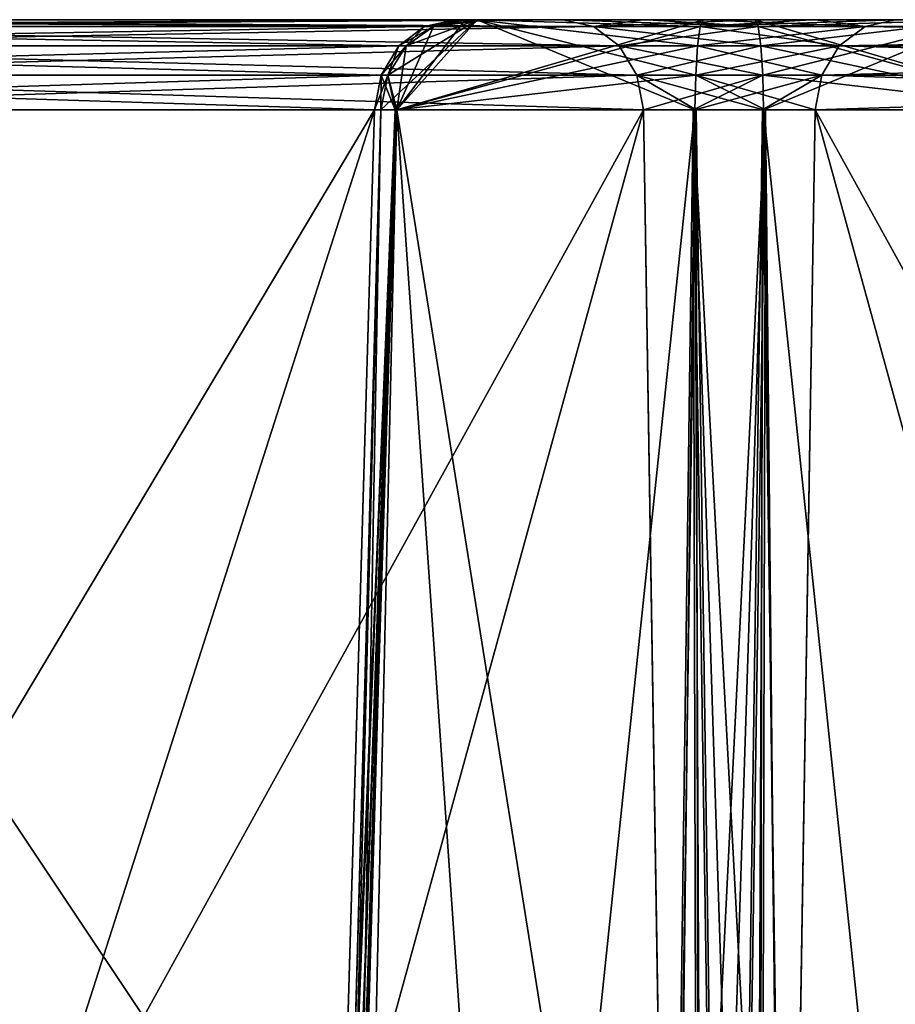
# Model space of a CAD drawing. Header units: inches. Extents: x -9.1 to 9.1, y -3.8 to 4.3.
# Tile 495 of 656: x -6.73 to -6.446, y 0.531 to 0.85. Entities that reach past the tile are written whole.
import ezdxf

# ---------------------------------------------------------------- set-up
doc = ezdxf.new("R2010")
doc.units = ezdxf.units.IN
doc.header["$LTSCALE"] = 52.148148
doc.header["$MEASUREMENT"] = 0
for name, color, linetype in [('109', 7, 'CONTINUOUS'), ('1294', 7, 'CONTINUOUS'), ('1295', 7, 'CONTINUOUS'), ('1297', 7, 'CONTINUOUS'), ('1298', 7, 'CONTINUOUS'), ('1304', 7, 'CONTINUOUS'), ('1306', 7, 'CONTINUOUS'), ('272', 7, 'CONTINUOUS'), ('2720', 7, 'CONTINUOUS'), ('274', 7, 'CONTINUOUS'), ('2756', 7, 'CONTINUOUS'), ('292', 7, 'CONTINUOUS'), ('294', 7, 'CONTINUOUS'), ('3197', 7, 'CONTINUOUS'), ('3201', 7, 'CONTINUOUS'), ('3203', 7, 'CONTINUOUS'), ('3277', 7, 'CONTINUOUS'), ('3279', 7, 'CONTINUOUS'), ('3283', 7, 'CONTINUOUS'), ('3696', 7, 'CONTINUOUS'), ('3697', 7, 'CONTINUOUS'), ('3706', 7, 'CONTINUOUS'), ('3707', 7, 'CONTINUOUS'), ('3711', 7, 'CONTINUOUS'), ('3712', 7, 'CONTINUOUS'), ('3713', 7, 'CONTINUOUS'), ('3720', 7, 'CONTINUOUS'), ('3721', 7, 'CONTINUOUS'), ('3722', 7, 'CONTINUOUS')]:
    doc.layers.add(name, color=color, linetype=linetype)

msp = doc.modelspace()

# ---------------------------------------------------------------- linework, layer by layer
at = {"layer": '109', "linetype": 'CONTINUOUS'}
for points in [[(-6.58876, 0.85, 1.91427), (-6.94626, 0.85, 2.53349), (-6.91124, 0.85, 2.55371), (-6.58876, 0.85, 1.91427)], [(-6.94626, 0.85, -2.53154), (-6.58876, 0.85, -1.91232), (-6.91124, 0.85, -2.55176), (-6.94626, 0.85, -2.53154)], [(-6.55374, 0.85, 1.93449), (-6.58876, 0.85, 1.91427), (-6.91124, 0.85, 2.55371), (-6.55374, 0.85, 1.93449)], [(-6.91124, 0.85, -2.55176), (-6.58876, 0.85, -1.91232), (-6.55374, 0.85, -1.93254), (-6.91124, 0.85, -2.55176)], [(-6.57807, 0.85, 1.87661), (-6.58876, 0.85, 1.91427), (-6.55374, 0.85, 1.93449), (-6.57807, 0.85, 1.87661)], [(-6.58876, 0.85, -1.91232), (-6.57815, 0.85, -1.87653), (-6.55374, 0.85, -1.93254), (-6.58876, 0.85, -1.91232)], [(-6.58547, 0.85, 1.84063), (-6.57807, 0.85, 1.87661), (-6.58156, 0.85, 1.75388), (-6.58547, 0.85, 1.84063)], [(-6.58547, 0.85, -1.83868), (-6.58157, 0.85, -1.75194), (-6.57815, 0.85, -1.87653), (-6.58547, 0.85, -1.83868)], [(-6.58157, 0.85, -1.75194), (-6.5084, 0.85, -1.70518), (-6.57815, 0.85, -1.87653), (-6.58157, 0.85, -1.75194)], [(-6.58156, 0.85, 1.75388), (-6.57807, 0.85, 1.87661), (-6.55374, 0.85, 1.93449), (-6.58156, 0.85, 1.75388)], [(-6.5084, 0.85, 1.70713), (-6.58156, 0.85, 1.75388), (-6.52804, 0.85, 1.9074), (-6.5084, 0.85, 1.70713)], [(-6.52804, 0.85, 1.9074), (-6.58156, 0.85, 1.75388), (-6.55374, 0.85, 1.93449), (-6.52804, 0.85, 1.9074)], [(-6.57815, 0.85, -1.87653), (-6.5084, 0.85, -1.70518), (-6.55374, 0.85, -1.93254), (-6.57815, 0.85, -1.87653)], [(-6.55374, 0.85, -1.93254), (-6.5084, 0.85, -1.70518), (-6.52647, 0.85, -1.90446), (-6.55374, 0.85, -1.93254)], [(-6.4916, 0.85, 1.89482), (-6.5084, 0.85, 1.70713), (-6.52804, 0.85, 1.9074), (-6.4916, 0.85, 1.89482)], [(-6.52647, 0.85, -1.90446), (-6.5084, 0.85, -1.70518), (-6.4916, 0.85, -1.89287), (-6.52647, 0.85, -1.90446)], [(-6.47196, 0.85, 1.69454), (-6.5084, 0.85, 1.70713), (-6.4916, 0.85, 1.89482), (-6.47196, 0.85, 1.69454)], [(-6.5084, 0.85, -1.70518), (-6.47353, 0.85, -1.69359), (-6.4916, 0.85, -1.89287), (-6.5084, 0.85, -1.70518)], [(-6.41843, 0.85, 1.84805), (-6.47196, 0.85, 1.69454), (-6.4916, 0.85, 1.89482), (-6.41843, 0.85, 1.84805)], [(-6.47353, 0.85, -1.69359), (-6.44626, 0.85, -1.66551), (-6.4916, 0.85, -1.89287), (-6.47353, 0.85, -1.69359)], [(-6.4916, 0.85, -1.89287), (-6.44626, 0.85, -1.66551), (-6.42185, 0.85, -1.72152), (-6.4916, 0.85, -1.89287)], [(-6.41844, 0.85, -1.84613), (-6.4916, 0.85, -1.89287), (-6.42185, 0.85, -1.72152), (-6.41844, 0.85, -1.84613)], [(-6.44626, 0.85, 1.66746), (-6.47196, 0.85, 1.69454), (-6.41843, 0.85, 1.84805), (-6.44626, 0.85, 1.66746)], [(-6.44626, 0.85, -1.66551), (-6.08876, 0.85, -1.04629), (-6.41124, 0.85, -1.68573), (-6.44626, 0.85, -1.66551)], [(-6.42185, 0.85, -1.72152), (-6.44626, 0.85, -1.66551), (-6.41124, 0.85, -1.68573), (-6.42185, 0.85, -1.72152)]]:
    msp.add_3dface(points, dxfattribs=at)
at = {"layer": '1294', "linetype": 'CONTINUOUS'}
for points in [[(-6.96439, 0.84149, -2.52107), (-6.60689, 0.84149, -1.90185), (-6.95605, 0.84779, -2.52589), (-6.96439, 0.84149, -2.52107)], [(-6.58876, 0.85, -1.91232), (-6.94626, 0.85, -2.53154), (-6.95605, 0.84779, -2.52589), (-6.58876, 0.85, -1.91232)], [(-6.59854, 0.84779, -1.90667), (-6.58876, 0.85, -1.91232), (-6.95605, 0.84779, -2.52589), (-6.59854, 0.84779, -1.90667)], [(-6.60689, 0.84149, -1.90185), (-6.59854, 0.84779, -1.90667), (-6.95605, 0.84779, -2.52589), (-6.60689, 0.84149, -1.90185)], [(-6.97007, 0.83202, -2.51779), (-6.61256, 0.83202, -1.89858), (-6.96439, 0.84149, -2.52107), (-6.97007, 0.83202, -2.51779)], [(-6.61256, 0.83202, -1.89858), (-6.60689, 0.84149, -1.90185), (-6.96439, 0.84149, -2.52107), (-6.61256, 0.83202, -1.89858)], [(-6.97224, 0.82079, -2.51654), (-6.61473, 0.82079, -1.89732), (-6.61256, 0.83202, -1.89858), (-6.97224, 0.82079, -2.51654)], [(-6.97224, 0.82079, -2.51654), (-6.61256, 0.83202, -1.89858), (-6.97007, 0.83202, -2.51779), (-6.97224, 0.82079, -2.51654)]]:
    msp.add_3dface(points, dxfattribs=at)
at = {"layer": '1295', "linetype": 'CONTINUOUS'}
for points in [[(-6.46439, 0.84149, -1.65504), (-6.10689, 0.84149, -1.03583), (-6.45605, 0.84779, -1.65986), (-6.46439, 0.84149, -1.65504)], [(-6.08876, 0.85, -1.04629), (-6.44626, 0.85, -1.66551), (-6.45605, 0.84779, -1.65986), (-6.08876, 0.85, -1.04629)], [(-6.09854, 0.84779, -1.04064), (-6.08876, 0.85, -1.04629), (-6.45605, 0.84779, -1.65986), (-6.09854, 0.84779, -1.04064)], [(-6.10689, 0.84149, -1.03583), (-6.09854, 0.84779, -1.04064), (-6.45605, 0.84779, -1.65986), (-6.10689, 0.84149, -1.03583)], [(-6.47007, 0.83202, -1.65177), (-6.11256, 0.83202, -1.03255), (-6.46439, 0.84149, -1.65504), (-6.47007, 0.83202, -1.65177)], [(-6.11256, 0.83202, -1.03255), (-6.10689, 0.84149, -1.03583), (-6.46439, 0.84149, -1.65504), (-6.11256, 0.83202, -1.03255)], [(-6.47224, 0.82079, -1.65052), (-6.11473, 0.82079, -1.0313), (-6.11256, 0.83202, -1.03255), (-6.47224, 0.82079, -1.65052)], [(-6.47224, 0.82079, -1.65052), (-6.11256, 0.83202, -1.03255), (-6.47007, 0.83202, -1.65177), (-6.47224, 0.82079, -1.65052)]]:
    msp.add_3dface(points, dxfattribs=at)
at = {"layer": '1297', "linetype": 'CONTINUOUS'}
for points in [[(-6.46439, 0.84149, 1.65699), (-6.45605, 0.84779, 1.66181), (-6.09854, 0.84779, 1.04259), (-6.46439, 0.84149, 1.65699)], [(-6.10689, 0.84149, 1.03778), (-6.46439, 0.84149, 1.65699), (-6.09854, 0.84779, 1.04259), (-6.10689, 0.84149, 1.03778)], [(-6.45605, 0.84779, 1.66181), (-6.44626, 0.85, 1.66746), (-6.09854, 0.84779, 1.04259), (-6.45605, 0.84779, 1.66181)], [(-6.47007, 0.83202, 1.65372), (-6.46439, 0.84149, 1.65699), (-6.10689, 0.84149, 1.03778), (-6.47007, 0.83202, 1.65372)], [(-6.11256, 0.83202, 1.0345), (-6.47007, 0.83202, 1.65372), (-6.10689, 0.84149, 1.03778), (-6.11256, 0.83202, 1.0345)], [(-6.11473, 0.82079, 1.03325), (-6.47224, 0.82079, 1.65247), (-6.47007, 0.83202, 1.65372), (-6.11473, 0.82079, 1.03325)], [(-6.11473, 0.82079, 1.03325), (-6.47007, 0.83202, 1.65372), (-6.11256, 0.83202, 1.0345), (-6.11473, 0.82079, 1.03325)]]:
    msp.add_3dface(points, dxfattribs=at)
at = {"layer": '1298', "linetype": 'CONTINUOUS'}
for points in [[(-6.96439, 0.84149, 2.52302), (-6.95605, 0.84779, 2.52784), (-6.59854, 0.84779, 1.90862), (-6.96439, 0.84149, 2.52302)], [(-6.60689, 0.84149, 1.9038), (-6.96439, 0.84149, 2.52302), (-6.59854, 0.84779, 1.90862), (-6.60689, 0.84149, 1.9038)], [(-6.95605, 0.84779, 2.52784), (-6.94626, 0.85, 2.53349), (-6.59854, 0.84779, 1.90862), (-6.95605, 0.84779, 2.52784)], [(-6.94626, 0.85, 2.53349), (-6.58876, 0.85, 1.91427), (-6.59854, 0.84779, 1.90862), (-6.94626, 0.85, 2.53349)], [(-6.97007, 0.83202, 2.51974), (-6.96439, 0.84149, 2.52302), (-6.60689, 0.84149, 1.9038), (-6.97007, 0.83202, 2.51974)], [(-6.61256, 0.83202, 1.90052), (-6.97007, 0.83202, 2.51974), (-6.60689, 0.84149, 1.9038), (-6.61256, 0.83202, 1.90052)], [(-6.61473, 0.82079, 1.89927), (-6.97224, 0.82079, 2.51849), (-6.97007, 0.83202, 2.51974), (-6.61473, 0.82079, 1.89927)], [(-6.61473, 0.82079, 1.89927), (-6.97007, 0.83202, 2.51974), (-6.61256, 0.83202, 1.90052), (-6.61473, 0.82079, 1.89927)]]:
    msp.add_3dface(points, dxfattribs=at)
at = {"layer": '1304', "linetype": 'CONTINUOUS'}
for points in [[(-6.91124, 0.85, -2.55176), (-6.55374, 0.85, -1.93254), (-6.54395, 0.84779, -1.93819), (-6.91124, 0.85, -2.55176)], [(-6.91124, 0.85, -2.55176), (-6.54395, 0.84779, -1.93819), (-6.90146, 0.84779, -2.55741), (-6.91124, 0.85, -2.55176)], [(-6.90146, 0.84779, -2.55741), (-6.54395, 0.84779, -1.93819), (-6.89311, 0.84149, -2.56222), (-6.90146, 0.84779, -2.55741)], [(-6.54395, 0.84779, -1.93819), (-6.53561, 0.84149, -1.94301), (-6.89311, 0.84149, -2.56222), (-6.54395, 0.84779, -1.93819)], [(-6.89311, 0.84149, -2.56222), (-6.53561, 0.84149, -1.94301), (-6.88744, 0.83202, -2.5655), (-6.89311, 0.84149, -2.56222)], [(-6.53561, 0.84149, -1.94301), (-6.52993, 0.83202, -1.94628), (-6.88744, 0.83202, -2.5655), (-6.53561, 0.84149, -1.94301)], [(-6.52776, 0.82079, -1.94753), (-6.88527, 0.82079, -2.56675), (-6.88744, 0.83202, -2.5655), (-6.52776, 0.82079, -1.94753)], [(-6.52993, 0.83202, -1.94628), (-6.52776, 0.82079, -1.94753), (-6.88744, 0.83202, -2.5655), (-6.52993, 0.83202, -1.94628)]]:
    msp.add_3dface(points, dxfattribs=at)
at = {"layer": '1306', "linetype": 'CONTINUOUS'}
for points in [[(-6.55374, 0.85, 1.93449), (-6.91124, 0.85, 2.55371), (-6.90146, 0.84779, 2.55936), (-6.55374, 0.85, 1.93449)], [(-6.55374, 0.85, 1.93449), (-6.90146, 0.84779, 2.55936), (-6.54395, 0.84779, 1.94014), (-6.55374, 0.85, 1.93449)], [(-6.90146, 0.84779, 2.55936), (-6.89311, 0.84149, 2.56417), (-6.53561, 0.84149, 1.94496), (-6.90146, 0.84779, 2.55936)], [(-6.54395, 0.84779, 1.94014), (-6.90146, 0.84779, 2.55936), (-6.53561, 0.84149, 1.94496), (-6.54395, 0.84779, 1.94014)], [(-6.89311, 0.84149, 2.56417), (-6.88744, 0.83202, 2.56745), (-6.52993, 0.83202, 1.94823), (-6.89311, 0.84149, 2.56417)], [(-6.53561, 0.84149, 1.94496), (-6.89311, 0.84149, 2.56417), (-6.52993, 0.83202, 1.94823), (-6.53561, 0.84149, 1.94496)], [(-6.88744, 0.83202, 2.56745), (-6.88527, 0.82079, 2.5687), (-6.52993, 0.83202, 1.94823), (-6.88744, 0.83202, 2.56745)], [(-6.88527, 0.82079, 2.5687), (-6.52776, 0.82079, 1.94948), (-6.52993, 0.83202, 1.94823), (-6.88527, 0.82079, 2.5687)]]:
    msp.add_3dface(points, dxfattribs=at)
at = {"layer": '272', "linetype": 'CONTINUOUS'}
for points in [[(-6.86724, 0.20508, -2.56776), (-6.88527, 0.82079, -2.56675), (-6.52776, 0.82079, -1.94753), (-6.86724, 0.20508, -2.56776)], [(-6.85101, -0.355, -2.569), (-6.86724, 0.20508, -2.56776), (-6.52776, 0.82079, -1.94753), (-6.85101, -0.355, -2.569)], [(-6.5188, 0.26222, -1.96126), (-6.85101, -0.355, -2.569), (-6.52776, 0.82079, -1.94753), (-6.5188, 0.26222, -1.96126)]]:
    msp.add_3dface(points, dxfattribs=at)
at = {"layer": '2720', "linetype": 'CONTINUOUS'}
for points in [[(-6.63423, -0.355, -1.72153), (-6.52616, -0.355, -1.64625), (-6.60757, 0.82079, -1.73692), (-6.63423, -0.355, -1.72153)], [(-6.62983, 0.20466, -1.85233), (-6.63423, -0.355, -1.72153), (-6.61268, 0.82079, -1.8513), (-6.62983, 0.20466, -1.85233)], [(-6.61268, 0.82079, -1.8513), (-6.63423, -0.355, -1.72153), (-6.60757, 0.82079, -1.73692), (-6.61268, 0.82079, -1.8513)], [(-6.52616, -0.355, -1.64625), (-6.51803, 0.26023, -1.66131), (-6.60757, 0.82079, -1.73692), (-6.52616, -0.355, -1.64625)], [(-6.51803, 0.26023, -1.66131), (-6.51107, 0.82079, -1.67531), (-6.60757, 0.82079, -1.73692), (-6.51803, 0.26023, -1.66131)], [(-6.48199, 0.26222, -1.93669), (-6.48893, 0.82079, -1.92274), (-6.39243, 0.82079, -1.86113), (-6.48199, 0.26222, -1.93669)], [(-6.47384, -0.355, -1.9518), (-6.48199, 0.26222, -1.93669), (-6.39243, 0.82079, -1.86113), (-6.47384, -0.355, -1.9518)], [(-6.36577, -0.355, -1.87653), (-6.47384, -0.355, -1.9518), (-6.39243, 0.82079, -1.86113), (-6.36577, -0.355, -1.87653)]]:
    msp.add_3dface(points, dxfattribs=at)
at = {"layer": '274', "linetype": 'CONTINUOUS'}
for points in [[(-6.98114, 0.26581, -2.5029), (-6.64899, -0.355, -1.89508), (-6.97224, 0.82079, -2.51654), (-6.98114, 0.26581, -2.5029)], [(-6.64899, -0.355, -1.89508), (-6.63278, 0.20466, -1.89631), (-6.97224, 0.82079, -2.51654), (-6.64899, -0.355, -1.89508)], [(-6.63278, 0.20466, -1.89631), (-6.61473, 0.82079, -1.89732), (-6.97224, 0.82079, -2.51654), (-6.63278, 0.20466, -1.89631)], [(-6.48123, 0.26023, -1.63674), (-6.14899, -0.355, -1.02905), (-6.47224, 0.82079, -1.65052), (-6.48123, 0.26023, -1.63674)], [(-6.14899, -0.355, -1.02905), (-6.13276, 0.20508, -1.03029), (-6.47224, 0.82079, -1.65052), (-6.14899, -0.355, -1.02905)], [(-6.13276, 0.20508, -1.03029), (-6.11473, 0.82079, -1.0313), (-6.47224, 0.82079, -1.65052), (-6.13276, 0.20508, -1.03029)]]:
    msp.add_3dface(points, dxfattribs=at)
at = {"layer": '2756', "linetype": 'CONTINUOUS'}
for points in [[(-6.63423, -0.355, 1.72347), (-6.64539, -0.355, 1.85471), (-6.60757, 0.82079, 1.73887), (-6.63423, -0.355, 1.72347)], [(-6.64539, -0.355, 1.85471), (-6.62828, 0.26023, 1.85422), (-6.60757, 0.82079, 1.73887), (-6.64539, -0.355, 1.85471)], [(-6.51875, 0.20466, 1.66189), (-6.63423, -0.355, 1.72347), (-6.51107, 0.82079, 1.67726), (-6.51875, 0.20466, 1.66189)], [(-6.51107, 0.82079, 1.67726), (-6.63423, -0.355, 1.72347), (-6.60757, 0.82079, 1.73887), (-6.51107, 0.82079, 1.67726)], [(-6.62828, 0.26023, 1.85422), (-6.61268, 0.82079, 1.85325), (-6.60757, 0.82079, 1.73887), (-6.62828, 0.26023, 1.85422)], [(-6.48212, 0.27184, 1.9384), (-6.36577, -0.355, 1.87847), (-6.48893, 0.82079, 1.92469), (-6.48212, 0.27184, 1.9384)], [(-6.48893, 0.82079, 1.92469), (-6.36577, -0.355, 1.87847), (-6.39243, 0.82079, 1.86308), (-6.48893, 0.82079, 1.92469)]]:
    msp.add_3dface(points, dxfattribs=at)
at = {"layer": '292', "linetype": 'CONTINUOUS'}
for points in [[(-6.99131, -0.355, 2.48995), (-6.98213, 0.20508, 2.50338), (-6.61473, 0.82079, 1.89927), (-6.99131, -0.355, 2.48995)], [(-6.63116, 0.26023, 1.89837), (-6.99131, -0.355, 2.48995), (-6.61473, 0.82079, 1.89927), (-6.63116, 0.26023, 1.89837)], [(-6.98213, 0.20508, 2.50338), (-6.97224, 0.82079, 2.51849), (-6.61473, 0.82079, 1.89927), (-6.98213, 0.20508, 2.50338)], [(-6.49131, -0.355, 1.62392), (-6.48214, 0.20466, 1.63734), (-6.11473, 0.82079, 1.03325), (-6.49131, -0.355, 1.62392)], [(-6.131, 0.26581, 1.03235), (-6.49131, -0.355, 1.62392), (-6.11473, 0.82079, 1.03325), (-6.131, 0.26581, 1.03235)], [(-6.48214, 0.20466, 1.63734), (-6.47224, 0.82079, 1.65247), (-6.11473, 0.82079, 1.03325), (-6.48214, 0.20466, 1.63734)]]:
    msp.add_3dface(points, dxfattribs=at)
at = {"layer": '294', "linetype": 'CONTINUOUS'}
for points in [[(-6.50869, -0.355, 1.97802), (-6.51895, 0.27184, 1.96298), (-6.88527, 0.82079, 2.5687), (-6.50869, -0.355, 1.97802)], [(-6.869, 0.26581, 2.5696), (-6.50869, -0.355, 1.97802), (-6.88527, 0.82079, 2.5687), (-6.869, 0.26581, 2.5696)], [(-6.51895, 0.27184, 1.96298), (-6.52776, 0.82079, 1.94948), (-6.88527, 0.82079, 2.5687), (-6.51895, 0.27184, 1.96298)]]:
    msp.add_3dface(points, dxfattribs=at)
at = {"layer": '3197', "linetype": 'CONTINUOUS'}
for points in [[(-6.5188, 0.26222, -1.96126), (-6.52776, 0.82079, -1.94753), (-6.51072, 0.82088, -1.92998), (-6.5188, 0.26222, -1.96126)], [(-6.50869, -0.355, -1.97608), (-6.5188, 0.26222, -1.96126), (-6.51072, 0.82088, -1.92998), (-6.50869, -0.355, -1.97608)], [(-6.49397, -0.35523, -1.96006), (-6.50869, -0.355, -1.97608), (-6.51072, 0.82088, -1.92998), (-6.49397, -0.35523, -1.96006)], [(-6.48893, 0.82079, -1.92274), (-6.49397, -0.35523, -1.96006), (-6.51072, 0.82088, -1.92998), (-6.48893, 0.82079, -1.92274)], [(-6.48893, 0.82079, -1.92274), (-6.48199, 0.26222, -1.93669), (-6.49397, -0.35523, -1.96006), (-6.48893, 0.82079, -1.92274)]]:
    msp.add_3dface(points, dxfattribs=at)
at = {"layer": '3201', "linetype": 'CONTINUOUS'}
for points in [[(-6.63278, 0.20466, -1.89631), (-6.64899, -0.355, -1.89508), (-6.6081, 0.82088, -1.87495), (-6.63278, 0.20466, -1.89631)], [(-6.64899, -0.355, -1.89508), (-6.64247, -0.35518, -1.87432), (-6.6081, 0.82088, -1.87495), (-6.64899, -0.355, -1.89508)], [(-6.64539, -0.355, -1.85276), (-6.62983, 0.20466, -1.85233), (-6.6081, 0.82088, -1.87495), (-6.64539, -0.355, -1.85276)], [(-6.64247, -0.35518, -1.87432), (-6.64539, -0.355, -1.85276), (-6.6081, 0.82088, -1.87495), (-6.64247, -0.35518, -1.87432)], [(-6.61473, 0.82079, -1.89732), (-6.63278, 0.20466, -1.89631), (-6.6081, 0.82088, -1.87495), (-6.61473, 0.82079, -1.89732)], [(-6.62983, 0.20466, -1.85233), (-6.61268, 0.82079, -1.8513), (-6.6081, 0.82088, -1.87495), (-6.62983, 0.20466, -1.85233)]]:
    msp.add_3dface(points, dxfattribs=at)
at = {"layer": '3203', "linetype": 'CONTINUOUS'}
for points in [[(-6.51107, 0.82079, -1.67531), (-6.51803, 0.26023, -1.66131), (-6.50603, -0.35523, -1.63799), (-6.51107, 0.82079, -1.67531)], [(-6.51107, 0.82079, -1.67531), (-6.50603, -0.35523, -1.63799), (-6.48928, 0.82088, -1.66807), (-6.51107, 0.82079, -1.67531)], [(-6.50603, -0.35523, -1.63799), (-6.49131, -0.355, -1.62198), (-6.48928, 0.82088, -1.66807), (-6.50603, -0.35523, -1.63799)], [(-6.49131, -0.355, -1.62198), (-6.48123, 0.26023, -1.63674), (-6.48928, 0.82088, -1.66807), (-6.49131, -0.355, -1.62198)], [(-6.48123, 0.26023, -1.63674), (-6.47224, 0.82079, -1.65052), (-6.48928, 0.82088, -1.66807), (-6.48123, 0.26023, -1.63674)]]:
    msp.add_3dface(points, dxfattribs=at)
at = {"layer": '3277', "linetype": 'CONTINUOUS'}
for points in [[(-6.52616, -0.355, 1.6482), (-6.51875, 0.20466, 1.66189), (-6.48829, 0.82088, 1.66939), (-6.52616, -0.355, 1.6482)], [(-6.50603, -0.35518, 1.63994), (-6.52616, -0.355, 1.6482), (-6.48829, 0.82088, 1.66939), (-6.50603, -0.35518, 1.63994)], [(-6.51875, 0.20466, 1.66189), (-6.51107, 0.82079, 1.67726), (-6.48829, 0.82088, 1.66939), (-6.51875, 0.20466, 1.66189)], [(-6.49131, -0.355, 1.62392), (-6.50603, -0.35518, 1.63994), (-6.48829, 0.82088, 1.66939), (-6.49131, -0.355, 1.62392)], [(-6.48214, 0.20466, 1.63734), (-6.49131, -0.355, 1.62392), (-6.48829, 0.82088, 1.66939), (-6.48214, 0.20466, 1.63734)], [(-6.47224, 0.82079, 1.65247), (-6.48214, 0.20466, 1.63734), (-6.48829, 0.82088, 1.66939), (-6.47224, 0.82079, 1.65247)]]:
    msp.add_3dface(points, dxfattribs=at)
at = {"layer": '3279', "linetype": 'CONTINUOUS'}
for points in [[(-6.64899, -0.355, 1.89702), (-6.63116, 0.26023, 1.89837), (-6.60805, 0.82088, 1.87574), (-6.64899, -0.355, 1.89702)], [(-6.64248, -0.35523, 1.87627), (-6.64899, -0.355, 1.89702), (-6.60805, 0.82088, 1.87574), (-6.64248, -0.35523, 1.87627)], [(-6.61268, 0.82079, 1.85325), (-6.64248, -0.35523, 1.87627), (-6.60805, 0.82088, 1.87574), (-6.61268, 0.82079, 1.85325)], [(-6.61268, 0.82079, 1.85325), (-6.62828, 0.26023, 1.85422), (-6.64248, -0.35523, 1.87627), (-6.61268, 0.82079, 1.85325)], [(-6.63116, 0.26023, 1.89837), (-6.61473, 0.82079, 1.89927), (-6.60805, 0.82088, 1.87574), (-6.63116, 0.26023, 1.89837)]]:
    msp.add_3dface(points, dxfattribs=at)
at = {"layer": '3283', "linetype": 'CONTINUOUS'}
for points in [[(-6.52776, 0.82079, 1.94948), (-6.51895, 0.27184, 1.96298), (-6.51171, 0.82088, 1.93256), (-6.52776, 0.82079, 1.94948)], [(-6.51895, 0.27184, 1.96298), (-6.50869, -0.355, 1.97802), (-6.51171, 0.82088, 1.93256), (-6.51895, 0.27184, 1.96298)], [(-6.47384, -0.355, 1.95375), (-6.48212, 0.27184, 1.9384), (-6.51171, 0.82088, 1.93256), (-6.47384, -0.355, 1.95375)], [(-6.49397, -0.35518, 1.96201), (-6.47384, -0.355, 1.95375), (-6.51171, 0.82088, 1.93256), (-6.49397, -0.35518, 1.96201)], [(-6.50869, -0.355, 1.97802), (-6.49397, -0.35518, 1.96201), (-6.51171, 0.82088, 1.93256), (-6.50869, -0.355, 1.97802)], [(-6.48212, 0.27184, 1.9384), (-6.48893, 0.82079, 1.92469), (-6.51171, 0.82088, 1.93256), (-6.48212, 0.27184, 1.9384)]]:
    msp.add_3dface(points, dxfattribs=at)
at = {"layer": '3696', "linetype": 'CONTINUOUS'}
for points in [[(-6.52804, 0.85, 1.9074), (-6.55374, 0.85, 1.93449), (-6.54395, 0.84779, 1.94014), (-6.52804, 0.85, 1.9074)], [(-6.4916, 0.85, 1.89482), (-6.52804, 0.85, 1.9074), (-6.54395, 0.84779, 1.94014), (-6.4916, 0.85, 1.89482)], [(-6.4916, 0.85, 1.89482), (-6.54395, 0.84779, 1.94014), (-6.4906, 0.84779, 1.90608), (-6.4916, 0.85, 1.89482)], [(-6.54395, 0.84779, 1.94014), (-6.53561, 0.84149, 1.94496), (-6.4906, 0.84779, 1.90608), (-6.54395, 0.84779, 1.94014)], [(-6.4906, 0.84779, 1.90608), (-6.53561, 0.84149, 1.94496), (-6.48974, 0.84149, 1.91567), (-6.4906, 0.84779, 1.90608)], [(-6.53561, 0.84149, 1.94496), (-6.52993, 0.83202, 1.94823), (-6.48974, 0.84149, 1.91567), (-6.53561, 0.84149, 1.94496)], [(-6.48974, 0.84149, 1.91567), (-6.52993, 0.83202, 1.94823), (-6.48915, 0.83202, 1.9222), (-6.48974, 0.84149, 1.91567)], [(-6.52993, 0.83202, 1.94823), (-6.52776, 0.82079, 1.94948), (-6.48915, 0.83202, 1.9222), (-6.52993, 0.83202, 1.94823)], [(-6.52776, 0.82079, 1.94948), (-6.51171, 0.82088, 1.93256), (-6.48915, 0.83202, 1.9222), (-6.52776, 0.82079, 1.94948)], [(-6.51171, 0.82088, 1.93256), (-6.48893, 0.82079, 1.92469), (-6.48915, 0.83202, 1.9222), (-6.51171, 0.82088, 1.93256)]]:
    msp.add_3dface(points, dxfattribs=at)
at = {"layer": '3697', "linetype": 'CONTINUOUS'}
for points in [[(-6.61268, 0.82079, 1.85325), (-6.58156, 0.85, 1.75388), (-6.60757, 0.82079, 1.73887), (-6.61268, 0.82079, 1.85325)], [(-6.58156, 0.85, 1.75388), (-6.61268, 0.82079, 1.85325), (-6.6104, 0.83202, 1.85219), (-6.58156, 0.85, 1.75388)], [(-6.58156, 0.85, 1.75388), (-6.6104, 0.83202, 1.85219), (-6.60446, 0.84149, 1.84944), (-6.58156, 0.85, 1.75388)], [(-6.58156, 0.85, 1.75388), (-6.5084, 0.85, 1.70713), (-6.60757, 0.82079, 1.73887), (-6.58156, 0.85, 1.75388)], [(-6.60757, 0.82079, 1.73887), (-6.5084, 0.85, 1.70713), (-6.5094, 0.84779, 1.69587), (-6.60757, 0.82079, 1.73887)], [(-6.51026, 0.84149, 1.68628), (-6.60757, 0.82079, 1.73887), (-6.5094, 0.84779, 1.69587), (-6.51026, 0.84149, 1.68628)], [(-6.58156, 0.85, 1.75388), (-6.60446, 0.84149, 1.84944), (-6.59572, 0.84779, 1.84538), (-6.58156, 0.85, 1.75388)], [(-6.58547, 0.85, 1.84063), (-6.58156, 0.85, 1.75388), (-6.59572, 0.84779, 1.84538), (-6.58547, 0.85, 1.84063)], [(-6.51085, 0.83202, 1.67975), (-6.60757, 0.82079, 1.73887), (-6.51026, 0.84149, 1.68628), (-6.51085, 0.83202, 1.67975)], [(-6.51107, 0.82079, 1.67726), (-6.60757, 0.82079, 1.73887), (-6.51085, 0.83202, 1.67975), (-6.51107, 0.82079, 1.67726)]]:
    msp.add_3dface(points, dxfattribs=at)
at = {"layer": '3706', "linetype": 'CONTINUOUS'}
for points in [[(-6.58157, 0.85, -1.75194), (-6.58547, 0.85, -1.83868), (-6.60757, 0.82079, -1.73692), (-6.58157, 0.85, -1.75194)], [(-6.51107, 0.82079, -1.67531), (-6.58157, 0.85, -1.75194), (-6.60757, 0.82079, -1.73692), (-6.51107, 0.82079, -1.67531)], [(-6.60757, 0.82079, -1.73692), (-6.58547, 0.85, -1.83868), (-6.59572, 0.84779, -1.84343), (-6.60757, 0.82079, -1.73692)], [(-6.60446, 0.84149, -1.84749), (-6.60757, 0.82079, -1.73692), (-6.59572, 0.84779, -1.84343), (-6.60446, 0.84149, -1.84749)], [(-6.5084, 0.85, -1.70518), (-6.58157, 0.85, -1.75194), (-6.5094, 0.84779, -1.69393), (-6.5084, 0.85, -1.70518)], [(-6.58157, 0.85, -1.75194), (-6.51107, 0.82079, -1.67531), (-6.51085, 0.83202, -1.6778), (-6.58157, 0.85, -1.75194)], [(-6.58157, 0.85, -1.75194), (-6.51085, 0.83202, -1.6778), (-6.51026, 0.84149, -1.68433), (-6.58157, 0.85, -1.75194)], [(-6.58157, 0.85, -1.75194), (-6.51026, 0.84149, -1.68433), (-6.5094, 0.84779, -1.69393), (-6.58157, 0.85, -1.75194)], [(-6.6104, 0.83202, -1.85024), (-6.60757, 0.82079, -1.73692), (-6.60446, 0.84149, -1.84749), (-6.6104, 0.83202, -1.85024)], [(-6.61268, 0.82079, -1.8513), (-6.60757, 0.82079, -1.73692), (-6.6104, 0.83202, -1.85024), (-6.61268, 0.82079, -1.8513)]]:
    msp.add_3dface(points, dxfattribs=at)
at = {"layer": '3707', "linetype": 'CONTINUOUS'}
for points in [[(-6.55374, 0.85, -1.93254), (-6.52647, 0.85, -1.90446), (-6.4906, 0.84779, -1.90413), (-6.55374, 0.85, -1.93254)], [(-6.55374, 0.85, -1.93254), (-6.4906, 0.84779, -1.90413), (-6.54395, 0.84779, -1.93819), (-6.55374, 0.85, -1.93254)], [(-6.4906, 0.84779, -1.90413), (-6.48974, 0.84149, -1.91372), (-6.54395, 0.84779, -1.93819), (-6.4906, 0.84779, -1.90413)], [(-6.54395, 0.84779, -1.93819), (-6.48974, 0.84149, -1.91372), (-6.53561, 0.84149, -1.94301), (-6.54395, 0.84779, -1.93819)], [(-6.52647, 0.85, -1.90446), (-6.4916, 0.85, -1.89287), (-6.4906, 0.84779, -1.90413), (-6.52647, 0.85, -1.90446)], [(-6.48974, 0.84149, -1.91372), (-6.48915, 0.83202, -1.92025), (-6.53561, 0.84149, -1.94301), (-6.48974, 0.84149, -1.91372)], [(-6.53561, 0.84149, -1.94301), (-6.48915, 0.83202, -1.92025), (-6.52993, 0.83202, -1.94628), (-6.53561, 0.84149, -1.94301)], [(-6.51072, 0.82088, -1.92998), (-6.52776, 0.82079, -1.94753), (-6.52993, 0.83202, -1.94628), (-6.51072, 0.82088, -1.92998)], [(-6.48893, 0.82079, -1.92274), (-6.51072, 0.82088, -1.92998), (-6.52993, 0.83202, -1.94628), (-6.48893, 0.82079, -1.92274)], [(-6.48915, 0.83202, -1.92025), (-6.48893, 0.82079, -1.92274), (-6.52993, 0.83202, -1.94628), (-6.48915, 0.83202, -1.92025)]]:
    msp.add_3dface(points, dxfattribs=at)
at = {"layer": '3711', "linetype": 'CONTINUOUS'}
for points in [[(-6.60689, 0.84149, 1.9038), (-6.59854, 0.84779, 1.90862), (-6.60446, 0.84149, 1.84944), (-6.60689, 0.84149, 1.9038)], [(-6.60446, 0.84149, 1.84944), (-6.59854, 0.84779, 1.90862), (-6.59572, 0.84779, 1.84538), (-6.60446, 0.84149, 1.84944)], [(-6.59854, 0.84779, 1.90862), (-6.58876, 0.85, 1.91427), (-6.59572, 0.84779, 1.84538), (-6.59854, 0.84779, 1.90862)], [(-6.58876, 0.85, 1.91427), (-6.57807, 0.85, 1.87661), (-6.59572, 0.84779, 1.84538), (-6.58876, 0.85, 1.91427)], [(-6.57807, 0.85, 1.87661), (-6.58547, 0.85, 1.84063), (-6.59572, 0.84779, 1.84538), (-6.57807, 0.85, 1.87661)], [(-6.61256, 0.83202, 1.90052), (-6.60689, 0.84149, 1.9038), (-6.6104, 0.83202, 1.85219), (-6.61256, 0.83202, 1.90052)], [(-6.6104, 0.83202, 1.85219), (-6.60689, 0.84149, 1.9038), (-6.60446, 0.84149, 1.84944), (-6.6104, 0.83202, 1.85219)], [(-6.60805, 0.82088, 1.87574), (-6.61473, 0.82079, 1.89927), (-6.61256, 0.83202, 1.90052), (-6.60805, 0.82088, 1.87574)], [(-6.61268, 0.82079, 1.85325), (-6.60805, 0.82088, 1.87574), (-6.61256, 0.83202, 1.90052), (-6.61268, 0.82079, 1.85325)], [(-6.61268, 0.82079, 1.85325), (-6.61256, 0.83202, 1.90052), (-6.6104, 0.83202, 1.85219), (-6.61268, 0.82079, 1.85325)]]:
    msp.add_3dface(points, dxfattribs=at)
at = {"layer": '3712', "linetype": 'CONTINUOUS'}
for points in [[(-6.41843, 0.85, 1.84805), (-6.4916, 0.85, 1.89482), (-6.39243, 0.82079, 1.86308), (-6.41843, 0.85, 1.84805)], [(-6.39243, 0.82079, 1.86308), (-6.4916, 0.85, 1.89482), (-6.4906, 0.84779, 1.90608), (-6.39243, 0.82079, 1.86308)], [(-6.39243, 0.82079, 1.86308), (-6.4906, 0.84779, 1.90608), (-6.48974, 0.84149, 1.91567), (-6.39243, 0.82079, 1.86308)], [(-6.39243, 0.82079, 1.86308), (-6.48974, 0.84149, 1.91567), (-6.48915, 0.83202, 1.9222), (-6.39243, 0.82079, 1.86308)], [(-6.48893, 0.82079, 1.92469), (-6.39243, 0.82079, 1.86308), (-6.48915, 0.83202, 1.9222), (-6.48893, 0.82079, 1.92469)]]:
    msp.add_3dface(points, dxfattribs=at)
at = {"layer": '3713', "linetype": 'CONTINUOUS'}
for points in [[(-6.51026, 0.84149, 1.68628), (-6.5094, 0.84779, 1.69587), (-6.46439, 0.84149, 1.65699), (-6.51026, 0.84149, 1.68628)], [(-6.5094, 0.84779, 1.69587), (-6.5084, 0.85, 1.70713), (-6.45605, 0.84779, 1.66181), (-6.5094, 0.84779, 1.69587)], [(-6.46439, 0.84149, 1.65699), (-6.5094, 0.84779, 1.69587), (-6.45605, 0.84779, 1.66181), (-6.46439, 0.84149, 1.65699)], [(-6.5084, 0.85, 1.70713), (-6.47196, 0.85, 1.69454), (-6.45605, 0.84779, 1.66181), (-6.5084, 0.85, 1.70713)], [(-6.47196, 0.85, 1.69454), (-6.44626, 0.85, 1.66746), (-6.45605, 0.84779, 1.66181), (-6.47196, 0.85, 1.69454)], [(-6.51085, 0.83202, 1.67975), (-6.51026, 0.84149, 1.68628), (-6.47007, 0.83202, 1.65372), (-6.51085, 0.83202, 1.67975)], [(-6.47007, 0.83202, 1.65372), (-6.51026, 0.84149, 1.68628), (-6.46439, 0.84149, 1.65699), (-6.47007, 0.83202, 1.65372)], [(-6.48829, 0.82088, 1.66939), (-6.51107, 0.82079, 1.67726), (-6.51085, 0.83202, 1.67975), (-6.48829, 0.82088, 1.66939)], [(-6.47224, 0.82079, 1.65247), (-6.48829, 0.82088, 1.66939), (-6.51085, 0.83202, 1.67975), (-6.47224, 0.82079, 1.65247)], [(-6.47224, 0.82079, 1.65247), (-6.51085, 0.83202, 1.67975), (-6.47007, 0.83202, 1.65372), (-6.47224, 0.82079, 1.65247)]]:
    msp.add_3dface(points, dxfattribs=at)
at = {"layer": '3720', "linetype": 'CONTINUOUS'}
for points in [[(-6.46439, 0.84149, -1.65504), (-6.45605, 0.84779, -1.65986), (-6.51026, 0.84149, -1.68433), (-6.46439, 0.84149, -1.65504)], [(-6.51026, 0.84149, -1.68433), (-6.45605, 0.84779, -1.65986), (-6.5094, 0.84779, -1.69393), (-6.51026, 0.84149, -1.68433)], [(-6.44626, 0.85, -1.66551), (-6.47353, 0.85, -1.69359), (-6.5094, 0.84779, -1.69393), (-6.44626, 0.85, -1.66551)], [(-6.45605, 0.84779, -1.65986), (-6.44626, 0.85, -1.66551), (-6.5094, 0.84779, -1.69393), (-6.45605, 0.84779, -1.65986)], [(-6.47353, 0.85, -1.69359), (-6.5084, 0.85, -1.70518), (-6.5094, 0.84779, -1.69393), (-6.47353, 0.85, -1.69359)], [(-6.47007, 0.83202, -1.65177), (-6.46439, 0.84149, -1.65504), (-6.51085, 0.83202, -1.6778), (-6.47007, 0.83202, -1.65177)], [(-6.51085, 0.83202, -1.6778), (-6.46439, 0.84149, -1.65504), (-6.51026, 0.84149, -1.68433), (-6.51085, 0.83202, -1.6778)], [(-6.51107, 0.82079, -1.67531), (-6.48928, 0.82088, -1.66807), (-6.47007, 0.83202, -1.65177), (-6.51107, 0.82079, -1.67531)], [(-6.51107, 0.82079, -1.67531), (-6.47007, 0.83202, -1.65177), (-6.51085, 0.83202, -1.6778), (-6.51107, 0.82079, -1.67531)], [(-6.48928, 0.82088, -1.66807), (-6.47224, 0.82079, -1.65052), (-6.47007, 0.83202, -1.65177), (-6.48928, 0.82088, -1.66807)]]:
    msp.add_3dface(points, dxfattribs=at)
at = {"layer": '3721', "linetype": 'CONTINUOUS'}
for points in [[(-6.4916, 0.85, -1.89287), (-6.41844, 0.85, -1.84613), (-6.4906, 0.84779, -1.90413), (-6.4916, 0.85, -1.89287)], [(-6.4906, 0.84779, -1.90413), (-6.41844, 0.85, -1.84613), (-6.48974, 0.84149, -1.91372), (-6.4906, 0.84779, -1.90413)], [(-6.48974, 0.84149, -1.91372), (-6.41844, 0.85, -1.84613), (-6.48915, 0.83202, -1.92025), (-6.48974, 0.84149, -1.91372)], [(-6.41844, 0.85, -1.84613), (-6.48893, 0.82079, -1.92274), (-6.48915, 0.83202, -1.92025), (-6.41844, 0.85, -1.84613)], [(-6.48893, 0.82079, -1.92274), (-6.41844, 0.85, -1.84613), (-6.39243, 0.82079, -1.86113), (-6.48893, 0.82079, -1.92274)]]:
    msp.add_3dface(points, dxfattribs=at)
at = {"layer": '3722', "linetype": 'CONTINUOUS'}
for points in [[(-6.60446, 0.84149, -1.84749), (-6.59572, 0.84779, -1.84343), (-6.60689, 0.84149, -1.90185), (-6.60446, 0.84149, -1.84749)], [(-6.60689, 0.84149, -1.90185), (-6.59572, 0.84779, -1.84343), (-6.59854, 0.84779, -1.90667), (-6.60689, 0.84149, -1.90185)], [(-6.58547, 0.85, -1.83868), (-6.57815, 0.85, -1.87653), (-6.59854, 0.84779, -1.90667), (-6.58547, 0.85, -1.83868)], [(-6.59572, 0.84779, -1.84343), (-6.58547, 0.85, -1.83868), (-6.59854, 0.84779, -1.90667), (-6.59572, 0.84779, -1.84343)], [(-6.57815, 0.85, -1.87653), (-6.58876, 0.85, -1.91232), (-6.59854, 0.84779, -1.90667), (-6.57815, 0.85, -1.87653)], [(-6.6104, 0.83202, -1.85024), (-6.60446, 0.84149, -1.84749), (-6.61256, 0.83202, -1.89858), (-6.6104, 0.83202, -1.85024)], [(-6.61256, 0.83202, -1.89858), (-6.60446, 0.84149, -1.84749), (-6.60689, 0.84149, -1.90185), (-6.61256, 0.83202, -1.89858)], [(-6.61473, 0.82079, -1.89732), (-6.6081, 0.82088, -1.87495), (-6.6104, 0.83202, -1.85024), (-6.61473, 0.82079, -1.89732)], [(-6.61473, 0.82079, -1.89732), (-6.6104, 0.83202, -1.85024), (-6.61256, 0.83202, -1.89858), (-6.61473, 0.82079, -1.89732)], [(-6.6081, 0.82088, -1.87495), (-6.61268, 0.82079, -1.8513), (-6.6104, 0.83202, -1.85024), (-6.6081, 0.82088, -1.87495)]]:
    msp.add_3dface(points, dxfattribs=at)

doc.saveas('drawing.dxf')
